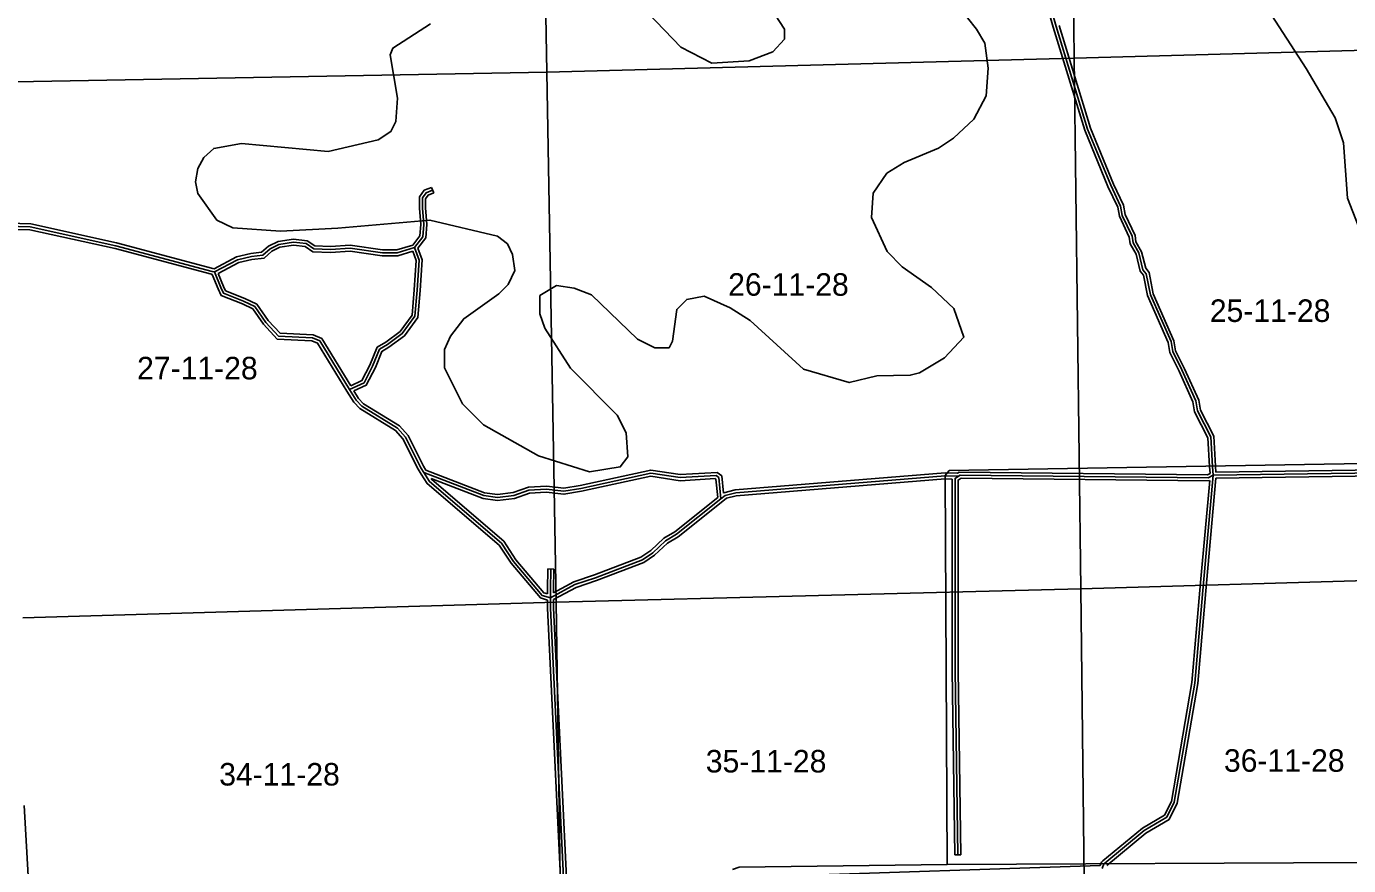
# Model space of a CAD drawing. Extents: x 457167 to 656239, y 1787309 to 1969297.
# Drawn here: x 505894 to 519094, y 1878606 to 1886987 of the extents above; entities that cross this region are included whole.
import ezdxf

# ---------------------------------------------------------------- set-up
doc = ezdxf.new("R2010")
doc.units = 0
for name, color, linetype in [('Level 1', 7, 'Continuous'), ('Level 2', 7, 'Continuous'), ('Level 31', 7, 'Continuous'), ('Level 32', 7, 'Continuous'), ('Level 5', 7, 'Continuous'), ('Level 7', 7, 'Continuous')]:
    doc.layers.add(name, color=color, linetype=linetype)

msp = doc.modelspace()

# ---------------------------------------------------------------- linework, layer by layer
at = {"layer": 'Level 1'}
for p, q in [((516353.059, 1886670.795), (516308.061, 1891984.566)), ((510995.326, 1891848.683), (511090.226, 1886528.356)), ((516353.059, 1886670.795), (521797.839, 1886817.176)), ((511090.226, 1886528.356), (516353.059, 1886670.795)), ((516420.173, 1881368.76), (516353.059, 1886670.795)), ((505779.956, 1886434.392), (511090.226, 1886528.356)), ((511090.226, 1886528.356), (511181.461, 1881238.035)), ((521845.12, 1881529.346), (516420.173, 1881368.76)), ((516420.173, 1881368.76), (511181.461, 1881238.035)), ((516452.676, 1878462.498), (516420.173, 1881368.76)), ((511181.461, 1881238.035), (505856.495, 1881080.316)), ((511181.461, 1881238.035), (511223.863, 1878482.095))]:
    msp.add_line(p, q, dxfattribs=at)
at = {"layer": 'Level 31'}
for p, q in [((507770.524, 1884534.314), (507747.327, 1884540.225)), ((515198.886, 1882493.281), (515065.618, 1882497.061)), ((517741.801, 1882503.706), (517736.408, 1882592.821)), ((519451.357, 1882530.46), (517741.801, 1882503.706)), ((511126.622, 1881361.31), (511130.609, 1881567.846)), ((511126.307, 1881280.581), (511126.622, 1881361.31)), ((511125.907, 1881178.035), (511126.307, 1881280.581)), ((511257.015, 1878481.97), (511125.907, 1881178.035))]:
    msp.add_line(p, q, dxfattribs=at)
for points in [[(517736.408, 1882592.821), (517718.102, 1882887.441), (517585.785, 1883146.124), (517569.618, 1883246.187), (517428.904, 1883555.448), (517337.98, 1883739.066), (517321.495, 1883839.131), (517114.9, 1884306.826), (517074.012, 1884515.348), (517040.77, 1884557.293), (516999.727, 1884723.996), (516941.894, 1884824.216), (516933.875, 1884891.157), (516834.464, 1885099.9), (516818.268, 1885191.6), (516718.857, 1885400.343), (516487.496, 1885959.774), (516174.57, 1886986.438), (516084.165, 1887303.516)], [(509768.72, 1884777.653), (509850.891, 1884885.695), (509859.965, 1885008.936), (509848.842, 1885172.985), (509849.248, 1885275.896), (509884.431, 1885325.576), (509948.785, 1885351.506)], [(507747.327, 1884540.225), (506785.524, 1884796.459), (505932.241, 1884985.002), (505697.207, 1884991.41)], [(509768.72, 1884777.653), (509595.796, 1884725.607), (509446.939, 1884726.559), (509125.22, 1884771.835), (508929.229, 1884758.066), (508762.581, 1884764.547), (508686.77, 1884817.577), (508560.87, 1884832.624), (508414.782, 1884809.932), (508326.819, 1884766.281), (508253.405, 1884702.208), (508139.475, 1884688.117), (508001.938, 1884656.301), (507770.524, 1884534.314)], [(509119.315, 1883360.543), (509264.624, 1883425.787), (509349.895, 1883592.363), (509417.681, 1883761.918), (509496.751, 1883808.516), (509646.055, 1883919.566), (509772.378, 1884091.8), (509793.762, 1884352.451), (509814.98, 1884651.648), (509768.72, 1884777.653)], [(509119.315, 1883360.543), (508821.284, 1883846.831), (508751.103, 1883876.201), (508411.768, 1883892.461), (508283.494, 1884030.796), (508172.795, 1884189.424), (508061.997, 1884242.958), (507860.332, 1884322.676), (507834.155, 1884378.782), (507770.524, 1884534.314)], [(509861.655, 1882530.674), (509832.261, 1882578.791), (509678.235, 1882884.499), (509599.389, 1882975.722), (509240.487, 1883194.24), (509185.054, 1883253.006), (509119.315, 1883360.543)], [(511126.307, 1881280.581), (511042.101, 1881304.547), (510756.49, 1881642.766), (510637.278, 1881825.057), (509916.65, 1882440.636), (509861.655, 1882530.674)], [(512826.908, 1882267.091), (512806.42, 1882480.994), (512780.099, 1882501.824), (512420.245, 1882479.943), (512128.086, 1882525.077), (511428.63, 1882372.886), (511258.653, 1882344.095), (511083.464, 1882365.507), (510910.692, 1882354.546), (510758.436, 1882302.414), (510597.717, 1882282.316), (510460.05, 1882300.676), (509861.655, 1882530.674)], [(515065.618, 1882497.061), (512975.377, 1882327.974), (512870.303, 1882301.833), (512826.908, 1882267.091)], [(515193.448, 1878711.748), (515166.718, 1880554.443), (515165.722, 1882471.588), (515198.886, 1882493.281)], [(515198.886, 1882493.281), (515215.79, 1882504.854), (517691.768, 1882478.802), (517741.801, 1882503.706)], [(516659.718, 1878628.751), (517053.195, 1878954.919), (517278.926, 1879087.531), (517354.245, 1879237.435), (517558.79, 1880428.701), (517646.182, 1881428.764), (517741.801, 1882503.706)], [(512826.908, 1882267.091), (512383.382, 1881914.252), (512274.979, 1881850.306), (512146, 1881730.44), (512043.3, 1881660.655), (511574.985, 1881481.017), (511370.17, 1881411.269), (511126.307, 1881280.581)], [(516635.026, 1878576.48), (516651.74, 1878622.236), (516659.718, 1878628.751)]]:
    msp.add_lwpolyline(points, dxfattribs=at)
at = {"layer": 'Level 32'}
for p, q in [((509937.573, 1885379.333), (509959.996, 1885323.678)), ((507748.478, 1884508.971), (507739.92, 1884511.152)), ((507766.746, 1884566.236), (507754.735, 1884569.296)), ((515189.987, 1882523.546), (515064.831, 1882527.095)), ((517710.656, 1882521.715), (517706.463, 1882591.007)), ((517770.015, 1882534.152), (517766.355, 1882594.632)), ((519451.826, 1882500.462), (517769.29, 1882474.131)), ((519450.888, 1882560.456), (517770.015, 1882534.152)), ((515135.725, 1882465.059), (515066.406, 1882467.025)), ((511096.622, 1881361.427), (511100.615, 1881568.425)), ((511100.615, 1881568.425), (511160.605, 1881567.266)), ((511156.622, 1881361.192), (511160.605, 1881567.266)), ((511096.462, 1881320.268), (511096.622, 1881361.427)), ((511156.504, 1881330.801), (511156.622, 1881361.192)), ((511095.905, 1881177.364), (511096.219, 1881257.953)), ((511226.973, 1878482.083), (511095.905, 1881177.364)), ((511155.91, 1881178.705), (511156.238, 1881262.583)), ((511287.055, 1878481.858), (511155.91, 1881178.705)), ((505910.41, 1878502.008), (505871.729, 1879206.649)), ((515163.451, 1878711.313), (515223.445, 1878712.184)), ((513407.995, 1878498.748), (516613.794, 1878605.786))]:
    msp.add_line(p, q, dxfattribs=at)
for points in [[(517706.465, 1882590.96), (517688.546, 1882879.343), (517556.923, 1883136.672), (517540.644, 1883237.427), (517401.801, 1883542.576), (517309.107, 1883729.77), (517292.514, 1883830.494), (517086.105, 1884297.767), (517045.974, 1884502.426), (517013.201, 1884543.778), (516971.614, 1884712.69), (516912.838, 1884814.546), (516904.673, 1884882.701), (516805.629, 1885090.674), (516789.433, 1885182.374), (516691.434, 1885388.152), (516459.22, 1885949.645), (516145.795, 1886977.951), (516054.55, 1887297.973)], [(517766.351, 1882594.681), (517747.657, 1882895.54), (517614.647, 1883155.576), (517598.592, 1883254.947), (517456.007, 1883568.321), (517366.853, 1883748.364), (517350.478, 1883847.767), (517143.695, 1884315.886), (517102.05, 1884528.271), (517068.34, 1884570.808), (517027.84, 1884735.303), (516970.95, 1884833.887), (516963.077, 1884899.613), (516863.3, 1885109.126), (516847.103, 1885200.825), (516746.281, 1885412.534), (516515.771, 1885969.904), (516203.347, 1886994.925)], [(509750.741, 1884803.571), (509821.625, 1884896.773), (509829.89, 1885009.024), (509818.837, 1885172.028), (509819.285, 1885285.496), (509865.043, 1885350.11), (509937.573, 1885379.333)], [(509802.545, 1884772.568), (509880.157, 1884874.617), (509890.04, 1885008.849), (509878.847, 1885173.942), (509879.211, 1885266.296), (509903.82, 1885301.044), (509959.996, 1885323.678)], [(507754.735, 1884569.296), (506792.625, 1884825.614), (505935.919, 1885014.914), (505718.733, 1885020.834)], [(507739.92, 1884511.152), (506778.423, 1884767.304), (505928.563, 1884955.091), (505739.779, 1884960.237)], [(509750.742, 1884803.571), (509591.474, 1884755.636), (509449.135, 1884756.546), (509126.271, 1884801.983), (508928.76, 1884788.108), (508772.554, 1884794.183), (508697.801, 1884846.473), (508560.338, 1884862.901), (508405.599, 1884838.866), (508310.011, 1884791.433), (508240.601, 1884730.854), (508134.239, 1884717.699), (507991.388, 1884684.654), (507766.746, 1884566.236)], [(509750.299, 1884740.778), (509600.12, 1884695.578), (509444.743, 1884696.571), (509124.17, 1884741.686), (508929.699, 1884728.025), (508752.608, 1884734.911), (508675.74, 1884788.681), (508561.403, 1884802.346), (508423.966, 1884780.998), (508343.625, 1884741.131), (508266.208, 1884673.563), (508144.712, 1884658.536), (508012.488, 1884627.95), (507808.601, 1884520.471)], [(509131.104, 1883398.721), (509242.721, 1883448.839), (509322.555, 1883604.794), (509393.626, 1883782.566), (509480.135, 1883833.547), (509624.531, 1883940.946), (509743.171, 1884102.705), (509763.848, 1884354.738), (509784.6, 1884647.351), (509750.3, 1884740.778)], [(509162.68, 1883347.126), (509286.526, 1883402.735), (509377.235, 1883579.933), (509441.736, 1883741.271), (509513.367, 1883783.485), (509667.578, 1883898.186), (509801.585, 1884080.895), (509823.675, 1884350.162), (509845.36, 1884655.946), (509802.545, 1884772.568)], [(509093.737, 1883344.866), (508800.766, 1883822.896), (508744.393, 1883846.489), (508398.099, 1883863.081), (508260.082, 1884011.921), (508152.681, 1884165.823), (508049.941, 1884215.466), (507838.195, 1884299.166), (507806.662, 1884366.753), (507748.478, 1884508.971)], [(509131.104, 1883398.721), (508841.801, 1883870.767), (508757.813, 1883905.915), (508425.438, 1883921.841), (508306.905, 1884049.67), (508192.91, 1884213.025), (508074.054, 1884270.451), (507882.469, 1884346.185), (507861.648, 1884390.811), (507808.601, 1884520.471)], [(509836.053, 1882515.035), (509806.021, 1882564.198), (509653.112, 1882867.688), (509579.768, 1882952.545), (509221.435, 1883170.716), (509161.087, 1883234.693), (509093.719, 1883344.896)], [(509881.94, 1882555.017), (509858.501, 1882593.385), (509703.357, 1882901.311), (509619.009, 1882998.9), (509259.539, 1883217.764), (509209.02, 1883271.319), (509162.679, 1883347.126)], [(511096.218, 1881257.952), (511025.085, 1881278.198), (510732.386, 1881624.811), (510614.523, 1881805.039), (509893.535, 1882420.926), (509836.052, 1882515.036)], [(512851.481, 1882325.193), (512835.065, 1882496.584), (512789.723, 1882532.466), (512421.64, 1882510.084), (512127.155, 1882555.577), (511422.933, 1882402.35), (511257.954, 1882374.405), (511084.341, 1882395.624), (510904.779, 1882384.232), (510751.644, 1882331.799), (510597.84, 1882312.566), (510467.517, 1882329.946), (509881.94, 1882555.017)], [(512795.492, 1882280.434), (512777.776, 1882465.404), (512770.474, 1882471.182), (512418.849, 1882449.802), (512129.016, 1882494.577), (511434.328, 1882343.423), (511259.353, 1882313.785), (511082.586, 1882335.391), (510916.605, 1882324.861), (510765.228, 1882273.03), (510597.593, 1882252.066), (510452.585, 1882271.405), (509933.248, 1882471.016)], [(515064.831, 1882527.095), (512970.514, 1882357.68), (512856.683, 1882329.36), (512851.481, 1882325.194)], [(515189.987, 1882523.546), (515206.647, 1882534.952), (517684.863, 1882508.877), (517710.656, 1882521.716)], [(511096.462, 1881320.267), (511059.117, 1881330.896), (510780.595, 1881660.721), (510660.033, 1881845.076), (509939.764, 1882460.346), (509933.248, 1882471.016)], [(515066.406, 1882467.025), (512980.24, 1882298.268), (512883.923, 1882274.306), (512845.658, 1882243.671)], [(515163.451, 1878711.313), (515136.717, 1880554.217), (515135.725, 1882465.059)], [(515223.445, 1878712.184), (515196.718, 1880554.668), (515195.731, 1882455.369), (515215.575, 1882468.347)], [(515215.575, 1882468.347), (515224.932, 1882474.755), (517698.672, 1882448.727), (517707.169, 1882452.956)], [(516640.742, 1878651.987), (517035.912, 1878979.56), (517256.095, 1879108.913), (517325.433, 1879246.914), (517529.011, 1880432.552), (517616.297, 1881431.398), (517707.169, 1882452.956)], [(516678.864, 1878605.654), (517070.479, 1878930.277), (517301.758, 1879066.15), (517383.058, 1879227.956), (517588.568, 1880424.849), (517676.067, 1881426.129), (517769.29, 1882474.131)], [(512845.585, 1882243.613), (512400.425, 1881889.473), (512293.021, 1881826.118), (512164.75, 1881706.91), (512057.288, 1881633.889), (511585.196, 1881452.802), (511382.172, 1881383.664), (511156.239, 1881262.583)], [(512795.493, 1882280.433), (512366.34, 1881939.031), (512256.936, 1881874.496), (512127.25, 1881753.97), (512029.312, 1881687.421), (511564.774, 1881509.233), (511358.169, 1881438.875), (511156.504, 1881330.801)], [(516613.794, 1878605.786), (516626.387, 1878640.264), (516640.742, 1878651.987)]]:
    msp.add_lwpolyline(points, dxfattribs=at)
at = {"layer": 'Level 5'}
msp.add_line((515085.723, 1878616.702), (519237.265, 1878636.734), dxfattribs=at)
for points in [[(515085.723, 1878616.702), (515064.814, 1882501.543), (515106.654, 1882551.425), (521809.44, 1882663.301)], [(512943.097, 1878565.245), (513009.848, 1878590.026), (515085.723, 1878616.702)]]:
    msp.add_lwpolyline(points, dxfattribs=at)
at = {"layer": 'Level 7'}
for points in [[(512872.889, 1887868.912), (513461.826, 1886958.348), (513461.538, 1886858.316), (513344.398, 1886733.631), (513110.695, 1886642.686), (512735.489, 1886618.881), (512427.54, 1886778.251), (511771.186, 1887463.959)], [(511513.64, 1882537.96), (511822.245, 1882586.995), (511897.605, 1882686.768), (511881.68, 1882928.594), (511790.535, 1883103.946), (511325.199, 1883572.292), (511068.087, 1883973.248), (511018.524, 1884115.131), (511019.11, 1884298.535), (511186.131, 1884398.01), (511361.125, 1884372.451), (511535.96, 1884305.201), (511993.055, 1883861.907), (512167.85, 1883777.987), (512309.572, 1883777.529), (512343.112, 1883844.121), (512385.807, 1884160.769), (512486.167, 1884260.482), (512661.33, 1884293.266), (512919.396, 1884175.706), (513119.072, 1884050.046), (513651.03, 1883564.801), (514109.1, 1883429.953), (514384.434, 1883495.758), (514717.88, 1883503.012), (514809.681, 1883527.724), (515060.223, 1883677.001), (515252.652, 1883884.788), (515153.525, 1884168.554), (514929.098, 1884377.676), (514638.009, 1884587.037), (514488.414, 1884737.549), (514331.135, 1885079.865), (514348.591, 1885321.551), (514482.59, 1885521.197), (514658.011, 1885629.011), (515000.265, 1885769.62), (515150.645, 1885869.164), (515351.335, 1886060.281), (515477.094, 1886293.308), (515494.649, 1886568.345), (515462.124, 1886818.53), (515379.21, 1886960.512), (514930.882, 1887528.82)], [(518131.631, 1887401.847), (518670.816, 1886566.474), (518961.02, 1886073.686), (519043.565, 1885823.331), (519083.485, 1885272.999), (519190.973, 1884997.574), (519547.022, 1884246.131), (519870.835, 1883836.635), (520120.362, 1883660.754), (520320.147, 1883568.394), (520320.147, 1883568.394), (520587.101, 1883625.899), (520737.382, 1883700.442), (520837.812, 1883825.186), (520938.6, 1884058.283), (520906.463, 1884433.511), (520691.41, 1884959.391), (520335.042, 1885610.772), (520218.917, 1885794.566), (520086.619, 1886136.781), (520045.754, 1886386.997), (519863.951, 1886887.766), (519739.655, 1887121.581)], [(509927.402, 1887011.375), (509551.48, 1886770.835), (509526.27, 1886704.213), (509599.9, 1886270.494), (509582.473, 1886037.108), (509532.135, 1885937.235), (509406.824, 1885854.291), (508906.287, 1885739.182), (508039.54, 1885816.993), (507764.276, 1885767.859), (507663.945, 1885676.486), (507605.267, 1885568.272), (507579.799, 1885434.989), (507604.451, 1885318.186), (507795.34, 1885050.832), (507953.464, 1884975.282), (508428.543, 1884940.398), (509003.842, 1884971.916), (509921.097, 1885052.339), (510595.852, 1884891.784), (510695.625, 1884816.433), (510745.318, 1884707.891), (510769.801, 1884549.408), (510702.653, 1884407.914), (510610.663, 1884316.511), (510259.751, 1884067.531), (510125.822, 1883892.895), (510067.003, 1883759.711), (510066.416, 1883576.306), (510248.676, 1883217.26), (510456.434, 1883008.198), (511005.619, 1882697.987), (511513.64, 1882537.96), (511513.64, 1882537.96)]]:
    msp.add_lwpolyline(points, dxfattribs=at)

# ---------------------------------------------------------------- texts
at = {"layer": 'Level 2'}
for s, p in [('26-11-28', (512899.478, 1884296.934)), ('25-11-28', (517708.513, 1884035.265)), ('27-11-28', (506997.915, 1883461.802)), ('35-11-28', (512676.379, 1879535.199)), ('36-11-28', (517849.514, 1879542.507)), ('34-11-28', (507818.005, 1879404.968))]:
    msp.add_text(s, height=225, dxfattribs=at).set_placement(p)

doc.saveas('drawing.dxf')
